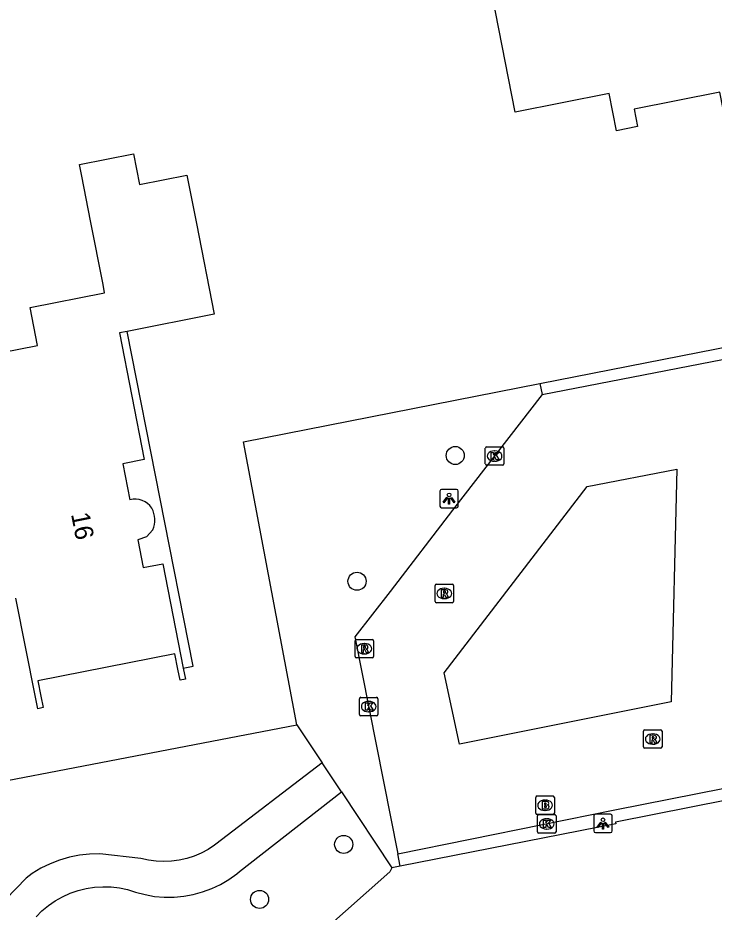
# Model space of a CAD drawing. Extents: x 157663 to 158496, y 379212 to 380934.
# Drawn here: x 158298.49 to 158336.17, y 380133.75 to 380182.14 of the extents above; entities that cross this region are included whole.
import ezdxf

# ---------------------------------------------------------------- set-up
doc = ezdxf.new("R2010")
doc.units = 0
for name, color, linetype in [('IMGEO_Boom', 7, 'Continuous'), ('IMGEO_Brandkraan', 7, 'Continuous'), ('IMGEO_Groenvoorziening', 7, 'Continuous'), ('IMGEO_Kolk', 7, 'Continuous'), ('IMGEO_Lichtpunt', 7, 'Continuous'), ('IMGEO_Pand', 7, 'Continuous'), ('IMGEO_Pand_nummerreeks', 7, 'Continuous'), ('IMGEO_Pand_overbouw', 7, 'Continuous'), ('IMGEO_Rijbaan_lokaal_open', 7, 'Continuous'), ('IMGEO_Rioolput', 7, 'Continuous'), ('IMGEO_Voetpad_halfverhard', 7, 'Continuous'), ('IMGEO_Voetpad_open', 7, 'Continuous')]:
    doc.layers.add(name, color=color, linetype=linetype)

msp = doc.modelspace()

# ---------------------------------------------------------------- linework, layer by layer
at = {"layer": 'IMGEO_Boom'}
for centre in [(158322.158, 380158.46), (158316.842, 380151.652), (158316.12, 380137.414), (158311.569, 380134.438)]:
    msp.add_circle(centre, 0.489, dxfattribs=at)
at = {"layer": 'IMGEO_Brandkraan'}
for p, q in [((158326.521, 380139.108), (158326.521, 380139.96)), ((158326.596, 380140.034), (158327.448, 380140.034)), ((158327.522, 380139.96), (158327.522, 380139.108)), ((158327.009, 380139.814), (158327.034, 380139.814)), ((158327.448, 380139.034), (158326.596, 380139.034)), ((158327.032, 380139.254), (158327.007, 380139.254))]:
    msp.add_line(p, q, dxfattribs=at)
for points in [[(158326.521, 380139.108), (158326.521, 380139.96)], [(158326.596, 380140.034), (158327.448, 380140.034)], [(158327.522, 380139.96), (158327.522, 380139.108)], [(158326.869, 380139.734), (158326.869, 380139.334), (158327.082, 380139.334)], [(158327.1, 380139.734), (158326.869, 380139.734)], [(158327.048, 380139.653), (158326.994, 380139.653), (158326.994, 380139.577)], [(158326.994, 380139.577), (158327.047, 380139.577)], [(158327.056, 380139.501), (158326.994, 380139.501), (158326.994, 380139.42)], [(158327.448, 380139.034), (158326.596, 380139.034)], [(158326.994, 380139.42), (158327.056, 380139.42)]]:
    msp.add_lwpolyline(points, dxfattribs=at)
for centre, radius, start, end in [((158326.598, 380139.958), 0.0765, 91.552, 178.448), ((158326.598, 380139.958), 0.0765, 91.552, 178.448), ((158327.446, 380139.958), 0.0765, 1.552, 88.448), ((158327.446, 380139.958), 0.0765, 1.552, 88.448), ((158327.049, 380139.615), 0.0379, 267.8285, 90.9355), ((158327.057, 380139.46), 0.0404, 269.8759, 90.5077), ((158327.104, 380139.589), 0.145, 59.4692, 91.5367), ((158327.129, 380139.636), 0.0922, 285.5137, 58.1501), ((158327.134, 380139.444), 0.105, 301.3115, 78.989), ((158326.598, 380139.11), 0.0765, 181.552, 268.448), ((158326.598, 380139.11), 0.0765, 181.552, 268.448), ((158327.088, 380139.585), 0.251, 268.6676, 293.5347), ((158327.446, 380139.11), 0.0765, 271.552, 358.448), ((158327.446, 380139.11), 0.0765, 271.552, 358.448)]:
    msp.add_arc(centre, radius, start, end, dxfattribs=at)
for centre, major_axis, ratio, start_param, end_param in [((158327.008, 380139.534), (-0.387, 0.002), 0.722429, 4.712389, 7.853982), ((158327.033, 380139.534), (-0.39, 0.002), 0.717154, 1.570796, 4.712389)]:
    msp.add_ellipse(centre, major_axis=major_axis, ratio=ratio, start_param=start_param, end_param=end_param, dxfattribs=at)
at = {"layer": 'IMGEO_Groenvoorziening'}
for points in [[(158273.123, 380184.264), (158273.465, 380182.455), (158273.961, 380179.833), (158277.387, 380180.54), (158285.406, 380138.478), (158313.58, 380143.89)], [(158318.727, 380136.148), (158318.621, 380135.936), (158302.772, 380121.88), (158310.837, 380105), (158320.267, 380086.067), (158350.695, 380093.122)]]:
    msp.add_lwpolyline(points, dxfattribs=at)
at = {"layer": 'IMGEO_Kolk'}
for p, q in [((158323.786, 380158.003), (158323.786, 380158.855)), ((158323.861, 380158.929), (158324.713, 380158.929)), ((158324.787, 380158.855), (158324.787, 380158.003)), ((158324.274, 380158.709), (158324.299, 380158.709)), ((158324.713, 380157.929), (158323.861, 380157.929)), ((158324.297, 380158.149), (158324.272, 380158.149)), ((158316.976, 380144.446), (158316.976, 380145.298)), ((158317.051, 380145.372), (158317.903, 380145.372)), ((158317.977, 380145.298), (158317.977, 380144.446)), ((158317.464, 380145.152), (158317.489, 380145.152)), ((158317.903, 380144.372), (158317.051, 380144.372)), ((158317.487, 380144.592), (158317.462, 380144.592)), ((158326.686, 380139.026), (158327.538, 380139.026)), ((158326.611, 380138.1), (158326.611, 380138.952)), ((158327.099, 380138.806), (158327.124, 380138.806)), ((158327.612, 380138.952), (158327.612, 380138.1)), ((158327.538, 380138.026), (158326.686, 380138.026)), ((158327.122, 380138.246), (158327.097, 380138.246))]:
    msp.add_line(p, q, dxfattribs=at)
for points in [[(158323.786, 380158.003), (158323.786, 380158.855)], [(158323.861, 380158.929), (158324.713, 380158.929)], [(158324.787, 380158.855), (158324.787, 380158.003)], [(158324.107, 380158.629), (158324.23, 380158.629), (158324.23, 380158.478), (158324.36, 380158.629), (158324.524, 380158.629), (158324.378, 380158.478), (158324.531, 380158.229), (158324.379, 380158.229), (158324.294, 380158.393), (158324.23, 380158.326), (158324.23, 380158.229), (158324.107, 380158.229), (158324.107, 380158.629)], [(158324.713, 380157.929), (158323.861, 380157.929)], [(158316.976, 380144.446), (158316.976, 380145.298)], [(158317.051, 380145.372), (158317.903, 380145.372)], [(158317.977, 380145.298), (158317.977, 380144.446)], [(158317.297, 380145.072), (158317.42, 380145.072), (158317.42, 380144.921), (158317.55, 380145.072), (158317.714, 380145.072), (158317.568, 380144.921), (158317.721, 380144.672), (158317.569, 380144.672), (158317.484, 380144.836), (158317.42, 380144.769), (158317.42, 380144.672), (158317.297, 380144.672), (158317.297, 380145.072)], [(158317.903, 380144.372), (158317.051, 380144.372)], [(158326.686, 380139.026), (158327.538, 380139.026)], [(158326.611, 380138.1), (158326.611, 380138.952)], [(158326.932, 380138.726), (158327.055, 380138.726), (158327.055, 380138.575), (158327.185, 380138.726), (158327.349, 380138.726), (158327.203, 380138.575), (158327.356, 380138.326), (158327.204, 380138.326), (158327.119, 380138.49), (158327.055, 380138.423), (158327.055, 380138.326), (158326.932, 380138.326), (158326.932, 380138.726)], [(158327.612, 380138.952), (158327.612, 380138.1)], [(158327.538, 380138.026), (158326.686, 380138.026)]]:
    msp.add_lwpolyline(points, dxfattribs=at)
for centre, start, end in [((158323.863, 380158.853), 91.552, 178.448), ((158323.863, 380158.853), 91.552, 178.448), ((158324.711, 380158.853), 1.552, 88.448), ((158324.711, 380158.853), 1.552, 88.448), ((158323.863, 380158.005), 181.552, 268.448), ((158323.863, 380158.005), 181.552, 268.448), ((158324.711, 380158.005), 271.552, 358.448), ((158324.711, 380158.005), 271.552, 358.448), ((158317.053, 380145.296), 91.552, 178.448), ((158317.053, 380145.296), 91.552, 178.448), ((158317.901, 380145.296), 1.552, 88.448), ((158317.901, 380145.296), 1.552, 88.448), ((158317.053, 380144.448), 181.552, 268.448), ((158317.053, 380144.448), 181.552, 268.448), ((158317.901, 380144.448), 271.552, 358.448), ((158317.901, 380144.448), 271.552, 358.448), ((158326.688, 380138.95), 91.552, 178.448), ((158326.688, 380138.95), 91.552, 178.448), ((158327.536, 380138.95), 1.552, 88.448), ((158327.536, 380138.95), 1.552, 88.448), ((158326.688, 380138.102), 181.552, 268.448), ((158326.688, 380138.102), 181.552, 268.448), ((158327.536, 380138.102), 271.552, 358.448), ((158327.536, 380138.102), 271.552, 358.448)]:
    msp.add_arc(centre, 0.0765, start, end, dxfattribs=at)
for centre, major_axis, ratio, start_param, end_param in [((158324.273, 380158.429), (-0.387, 0.002), 0.722429, 4.712389, 7.853982), ((158324.298, 380158.429), (-0.39, 0.002), 0.717154, 1.570796, 4.712389), ((158317.463, 380144.872), (-0.387, 0.002), 0.722429, 4.712389, 7.853982), ((158317.488, 380144.872), (-0.39, 0.002), 0.717154, 1.570796, 4.712389), ((158327.098, 380138.526), (-0.387, 0.002), 0.722429, 4.712389, 7.853982), ((158327.123, 380138.526), (-0.39, 0.002), 0.717154, 1.570796, 4.712389)]:
    msp.add_ellipse(centre, major_axis=major_axis, ratio=ratio, start_param=start_param, end_param=end_param, dxfattribs=at)
at = {"layer": 'IMGEO_Lichtpunt'}
for p, q in [((158321.324, 380156.532), (158321.324, 380155.725)), ((158321.324, 380156.532), (158321.324, 380155.725)), ((158322.226, 380156.627), (158321.418, 380156.627)), ((158322.226, 380156.627), (158321.418, 380156.627)), ((158322.32, 380155.725), (158322.32, 380156.532)), ((158322.32, 380155.725), (158322.32, 380156.532)), ((158321.418, 380155.631), (158322.226, 380155.631)), ((158321.418, 380155.631), (158322.226, 380155.631)), ((158330.558, 380139.047), (158329.75, 380139.047)), ((158330.558, 380139.047), (158329.75, 380139.047)), ((158329.656, 380138.952), (158329.656, 380138.145)), ((158329.656, 380138.952), (158329.656, 380138.145)), ((158330.652, 380138.145), (158330.652, 380138.952)), ((158330.652, 380138.145), (158330.652, 380138.952)), ((158329.75, 380138.051), (158330.558, 380138.051)), ((158329.75, 380138.051), (158330.558, 380138.051))]:
    msp.add_line(p, q, dxfattribs=at)
for points in [[(158321.698, 380156.196), (158321.737, 380156.168), (158321.549, 380155.906), (158321.511, 380155.933), (158321.698, 380156.196)], [(158321.8, 380156.148), (158321.847, 380156.148), (158321.847, 380155.826), (158321.8, 380155.826), (158321.8, 380156.148)], [(158321.91, 380156.168), (158321.948, 380156.195), (158322.135, 380155.933), (158322.096, 380155.905), (158321.91, 380156.168)], [(158330.03, 380138.616), (158330.069, 380138.588), (158329.881, 380138.326), (158329.843, 380138.353), (158330.03, 380138.616)], [(158330.132, 380138.568), (158330.179, 380138.568), (158330.179, 380138.246), (158330.132, 380138.246), (158330.132, 380138.568)], [(158330.242, 380138.588), (158330.28, 380138.615), (158330.467, 380138.353), (158330.428, 380138.325), (158330.242, 380138.588)]]:
    msp.add_lwpolyline(points, dxfattribs=at)
for centre in [(158321.823, 380156.33), (158330.155, 380138.75)]:
    msp.add_circle(centre, 0.0994, dxfattribs=at)
for centre, start, end in [((158321.418, 380156.532), 90, 180), ((158321.418, 380156.532), 90, 180), ((158322.226, 380156.532), 0, 90), ((158322.226, 380156.532), 0, 90), ((158321.418, 380155.725), 180, 270), ((158321.418, 380155.725), 180, 270), ((158322.226, 380155.725), 270, 0), ((158322.226, 380155.725), 270, 360), ((158329.75, 380138.952), 90, 180), ((158329.75, 380138.952), 90, 180), ((158330.558, 380138.952), 0, 90), ((158330.558, 380138.952), 0, 90), ((158329.75, 380138.145), 180, 270), ((158329.75, 380138.145), 180, 270), ((158330.558, 380138.145), 270, 0), ((158330.558, 380138.145), 270, 360)]:
    msp.add_arc(centre, 0.0946, start, end, dxfattribs=at)
at = {"layer": 'IMGEO_Pand'}
for points in [[(158326.678, 380188.069), (158331.576, 380189.07), (158332.632, 380183.907), (158335.189, 380184.43), (158335.132, 380184.701), (158343.455, 380186.376), (158346.443, 380171.204), (158338.159, 380169.572), (158336.475, 380178.123), (158331.837, 380177.209), (158332.024, 380176.261), (158330.893, 380176.038), (158330.496, 380178.051), (158325.401, 380177.048), (158324.334, 380182.463), (158323.386, 380187.15), (158322.416, 380186.951), (158322.367, 380187.186), (158326.678, 380188.069)], [(158291.812, 380162.894), (158299.55, 380164.419), (158299.146, 380166.466), (158303.185, 380167.261), (158303.096, 380167.712), (158302.416, 380171.162), (158301.941, 380173.576), (158301.818, 380174.2), (158304.743, 380174.776)], [(158304.743, 380174.776), (158305.069, 380173.122), (158307.635, 380173.627), (158308.15, 380171.013), (158309.116, 380166.107), (158304.401, 380165.178), (158303.983, 380165.096), (158305.332, 380158.245), (158304.163, 380158.015), (158304.548, 380156.066)], [(158305.785, 380154.434), (158305.449, 380154.066), (158304.981, 380153.892), (158305.277, 380152.39), (158306.327, 380152.596), (158307.438, 380146.952), (158307.556, 380146.355), (158307.265, 380146.298), (158307.147, 380146.894), (158306.984, 380147.723), (158299.566, 380146.262), (158299.729, 380145.433), (158299.851, 380144.815), (158299.564, 380144.758), (158299.442, 380145.376), (158298.386, 380150.739)]]:
    msp.add_lwpolyline(points, dxfattribs=at)
for centre, radius, start, end in [((158304.822, 380154.98), 1.12, 34.4642, 104.1616), ((158304.512, 380154.982), 1.386, 336.7224, 27.1606)]:
    msp.add_arc(centre, radius, start, end, dxfattribs=at)
at = {"layer": 'IMGEO_Pand_overbouw'}
for points in [[(158304.401, 380165.178), (158303.983, 380165.096), (158305.332, 380158.245), (158304.163, 380158.015), (158304.548, 380156.066)], [(158305.785, 380154.434), (158305.449, 380154.066), (158304.981, 380153.892), (158305.277, 380152.39), (158306.327, 380152.596), (158307.438, 380146.952), (158307.97, 380147.056), (158304.401, 380165.178)]]:
    msp.add_lwpolyline(points, dxfattribs=at)
for centre, radius, start, end in [((158304.822, 380154.98), 1.12, 34.4642, 104.1616), ((158304.512, 380154.982), 1.386, 336.7224, 27.1606)]:
    msp.add_arc(centre, radius, start, end, dxfattribs=at)
at = {"layer": 'IMGEO_Rijbaan_lokaal_open'}
for points in [[(158326.865, 380161.757), (158349.443, 380166.142)], [(158326.865, 380161.757), (158322.006, 380155.496), (158318.631, 380151.108), (158316.717, 380148.645), (158319.044, 380136.894)], [(158333.851, 380145.133), (158322.384, 380142.834), (158321.556, 380146.694), (158329.304, 380156.788), (158334.149, 380157.715), (158333.851, 380145.133)], [(158319.044, 380136.894), (158330.792, 380139.289), (158336.724, 380140.451), (158338.694, 380140.84), (158339.244, 380155.296)]]:
    msp.add_lwpolyline(points, dxfattribs=at)
at = {"layer": 'IMGEO_Rioolput'}
for p, q in [((158321.064, 380150.567), (158321.064, 380151.419)), ((158321.139, 380151.493), (158321.991, 380151.493)), ((158321.552, 380151.273), (158321.577, 380151.273)), ((158322.065, 380151.419), (158322.065, 380150.567)), ((158321.575, 380150.713), (158321.55, 380150.713)), ((158321.991, 380150.493), (158321.139, 380150.493)), ((158316.74, 380147.578), (158316.74, 380148.43)), ((158316.815, 380148.504), (158317.667, 380148.504)), ((158317.228, 380148.284), (158317.253, 380148.284)), ((158317.741, 380148.43), (158317.741, 380147.578)), ((158317.251, 380147.724), (158317.226, 380147.724)), ((158317.667, 380147.504), (158316.815, 380147.504)), ((158332.347, 380142.691), (158332.347, 380143.543)), ((158332.422, 380143.617), (158333.274, 380143.617)), ((158332.835, 380143.397), (158332.86, 380143.397)), ((158333.348, 380143.543), (158333.348, 380142.691)), ((158333.274, 380142.617), (158332.422, 380142.617)), ((158332.858, 380142.837), (158332.833, 380142.837))]:
    msp.add_line(p, q, dxfattribs=at)
for points in [[(158321.064, 380150.567), (158321.064, 380151.419)], [(158321.139, 380151.493), (158321.991, 380151.493)], [(158321.653, 380151.191), (158321.401, 380151.193), (158321.401, 380150.793)], [(158321.579, 380151.112), (158321.525, 380151.112), (158321.525, 380151.031)], [(158322.065, 380151.419), (158322.065, 380150.567)], [(158321.401, 380150.793), (158321.525, 380150.793), (158321.525, 380150.955), (158321.536, 380150.955)], [(158321.525, 380151.031), (158321.577, 380151.031)], [(158321.583, 380150.926), (158321.654, 380150.793), (158321.794, 380150.793), (158321.729, 380150.919)], [(158321.991, 380150.493), (158321.139, 380150.493)], [(158316.74, 380147.578), (158316.74, 380148.43)], [(158316.815, 380148.504), (158317.667, 380148.504)], [(158317.329, 380148.202), (158317.077, 380148.204), (158317.077, 380147.804)], [(158317.741, 380148.43), (158317.741, 380147.578)], [(158317.077, 380147.804), (158317.201, 380147.804), (158317.201, 380147.966), (158317.212, 380147.966)], [(158317.255, 380148.123), (158317.201, 380148.123), (158317.201, 380148.042)], [(158317.201, 380148.042), (158317.253, 380148.042)], [(158317.259, 380147.937), (158317.33, 380147.804), (158317.47, 380147.804), (158317.405, 380147.93)], [(158317.667, 380147.504), (158316.815, 380147.504)], [(158332.347, 380142.691), (158332.347, 380143.543)], [(158332.422, 380143.617), (158333.274, 380143.617)], [(158333.348, 380143.543), (158333.348, 380142.691)], [(158332.936, 380143.315), (158332.684, 380143.317), (158332.684, 380142.917)], [(158332.684, 380142.917), (158332.808, 380142.917), (158332.808, 380143.079), (158332.819, 380143.079)], [(158332.862, 380143.236), (158332.808, 380143.236), (158332.808, 380143.155)], [(158332.808, 380143.155), (158332.86, 380143.155)], [(158332.866, 380143.05), (158332.937, 380142.917), (158333.077, 380142.917), (158333.012, 380143.043)], [(158333.274, 380142.617), (158332.422, 380142.617)]]:
    msp.add_lwpolyline(points, dxfattribs=at)
for centre, radius, start, end in [((158321.141, 380151.417), 0.0765, 91.552, 178.448), ((158321.141, 380151.417), 0.0765, 91.552, 178.448), ((158321.585, 380151.016), 0.0964, 77.0061, 93.1865), ((158321.599, 380151.073), 0.0378, 276.6634, 79.6772), ((158321.652, 380151.081), 0.109, 350.3612, 89.416), ((158321.989, 380151.417), 0.0765, 1.552, 88.448), ((158321.989, 380151.417), 0.0765, 1.552, 88.448), ((158321.535, 380150.902), 0.0533, 26.0293, 88.6989), ((158321.561, 380151.22), 0.19, 274.7715, 282.9687), ((158321.65, 380151.081), 0.112, 277.5842, 350.9817), ((158321.634, 380150.866), 0.108, 29.5134, 73.7905), ((158321.141, 380150.569), 0.0765, 181.552, 268.448), ((158321.141, 380150.569), 0.0765, 181.552, 268.448), ((158321.989, 380150.569), 0.0765, 271.552, 358.448), ((158321.989, 380150.569), 0.0765, 271.552, 358.448), ((158316.817, 380148.428), 0.0765, 91.552, 178.448), ((158316.817, 380148.428), 0.0765, 91.552, 178.448), ((158317.328, 380148.092), 0.109, 350.3612, 89.416), ((158317.665, 380148.428), 0.0765, 1.552, 88.448), ((158317.665, 380148.428), 0.0765, 1.552, 88.448), ((158317.211, 380147.913), 0.0533, 26.0293, 88.6989), ((158317.237, 380148.231), 0.19, 274.7715, 282.9687), ((158317.261, 380148.027), 0.0964, 77.0061, 93.1865), ((158317.275, 380148.084), 0.0378, 276.6634, 79.6772), ((158317.326, 380148.092), 0.112, 277.5842, 350.9817), ((158317.31, 380147.877), 0.108, 29.5134, 73.7905), ((158316.817, 380147.58), 0.0765, 181.552, 268.448), ((158316.817, 380147.58), 0.0765, 181.552, 268.448), ((158317.665, 380147.58), 0.0765, 271.552, 358.448), ((158317.665, 380147.58), 0.0765, 271.552, 358.448), ((158332.424, 380143.541), 0.0765, 91.552, 178.448), ((158332.424, 380143.541), 0.0765, 91.552, 178.448), ((158333.272, 380143.541), 0.0765, 1.552, 88.448), ((158333.272, 380143.541), 0.0765, 1.552, 88.448), ((158332.818, 380143.026), 0.0533, 26.0293, 88.6989), ((158332.844, 380143.344), 0.19, 274.7715, 282.9687), ((158332.868, 380143.14), 0.0964, 77.0061, 93.1865), ((158332.882, 380143.197), 0.0378, 276.6634, 79.6772), ((158332.935, 380143.205), 0.109, 350.3612, 89.416), ((158332.933, 380143.205), 0.112, 277.5842, 350.9817), ((158332.917, 380142.99), 0.108, 29.5134, 73.7905), ((158332.424, 380142.693), 0.0765, 181.552, 268.448), ((158332.424, 380142.693), 0.0765, 181.552, 268.448), ((158333.272, 380142.693), 0.0765, 271.552, 358.448), ((158333.272, 380142.693), 0.0765, 271.552, 358.448)]:
    msp.add_arc(centre, radius, start, end, dxfattribs=at)
for centre, major_axis, ratio, start_param, end_param in [((158321.551, 380150.993), (-0.387, 0.002), 0.722429, 4.712389, 7.853982), ((158321.576, 380150.993), (-0.39, 0.002), 0.717154, 1.570796, 4.712389), ((158317.227, 380148.004), (-0.387, 0.002), 0.722429, 4.712389, 7.853982), ((158317.252, 380148.004), (-0.39, 0.002), 0.717154, 1.570796, 4.712389), ((158332.834, 380143.117), (-0.387, 0.002), 0.722429, 4.712389, 7.853982), ((158332.859, 380143.117), (-0.39, 0.002), 0.717154, 1.570796, 4.712389)]:
    msp.add_ellipse(centre, major_axis=major_axis, ratio=ratio, start_param=start_param, end_param=end_param, dxfattribs=at)
at = {"layer": 'IMGEO_Voetpad_halfverhard'}
for points in [[(158314.951, 380141.828), (158309.198, 380137.423), (158309.133, 380137.375), (158308.783, 380137.145), (158308.415, 380136.946), (158308.03, 380136.782), (158307.632, 380136.653), (158307.224, 380136.559), (158306.809, 380136.503), (158306.391, 380136.484), (158305.973, 380136.502), (158305.558, 380136.558), (158305.15, 380136.65), (158302.915, 380136.898), (158302.364, 380136.889), (158301.815, 380136.83), (158301.274, 380136.723), (158300.745, 380136.568), (158300.232, 380136.367), (158299.739, 380136.12), (158299.27, 380135.83), (158298.945, 380135.593), (158297.831, 380134.452)], [(158299.471, 380133.502), (158299.793, 380133.82), (158300.142, 380134.107), (158300.515, 380134.363), (158300.909, 380134.583), (158301.322, 380134.768), (158301.749, 380134.915), (158302.188, 380135.024), (158302.635, 380135.093), (158303.086, 380135.121), (158303.538, 380135.109), (158303.987, 380135.057), (158304.429, 380134.965), (158304.862, 380134.834), (158305.37, 380134.695), (158305.887, 380134.602), (158306.412, 380134.555), (158306.938, 380134.556), (158307.462, 380134.603), (158307.98, 380134.698), (158308.487, 380134.838), (158308.98, 380135.022), (158309.454, 380135.25), (158309.906, 380135.52), (158310.332, 380135.829), (158310.483, 380135.953), (158315.998, 380140.253)]]:
    msp.add_lwpolyline(points, dxfattribs=at)
at = {"layer": 'IMGEO_Voetpad_open'}
for points in [[(158326.74, 380162.348), (158349.628, 380166.841)], [(158313.58, 380143.89), (158310.699, 380159.199), (158326.74, 380162.348)], [(158326.74, 380162.348), (158326.865, 380161.757)], [(158339.86, 380155.207), (158339.295, 380140.154), (158336.963, 380139.709), (158336.936, 380139.824), (158330.828, 380138.619), (158330.845, 380138.521), (158319.174, 380136.236)], [(158313.58, 380143.89), (158314.951, 380141.828)], [(158315.998, 380140.253), (158314.951, 380141.828)], [(158315.998, 380140.253), (158318.727, 380136.148)], [(158319.174, 380136.236), (158319.044, 380136.894)], [(158319.174, 380136.236), (158318.727, 380136.148)]]:
    msp.add_lwpolyline(points, dxfattribs=at)

# ---------------------------------------------------------------- texts
at = {"layer": 'IMGEO_Pand_nummerreeks'}
msp.add_text('16', height=1, rotation=281.2011, dxfattribs=at).set_placement((158301.36, 380155.286))

doc.saveas('drawing.dxf')
